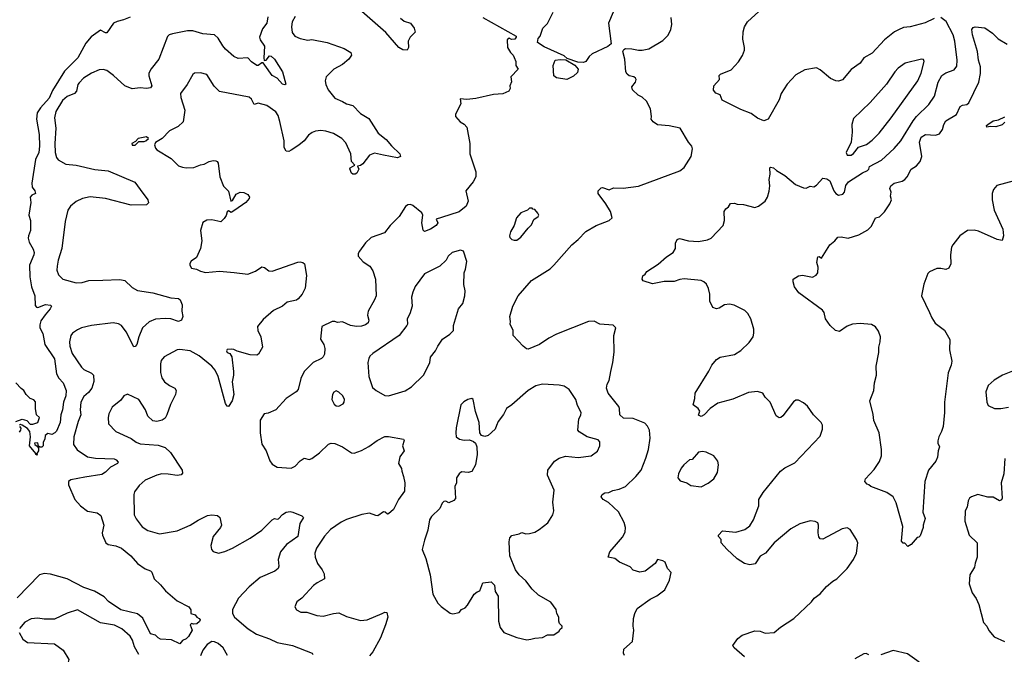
# Model space of a CAD drawing. Extents: x 1771496 to 1971148, y 471553 to 643630.
# Tile 453 of 656: x 1830684 to 1838371, y 596655 to 601612. Entities that reach past the tile are written whole.
import ezdxf

# ---------------------------------------------------------------- set-up
doc = ezdxf.new("R2010")
doc.units = 0

msp = doc.modelspace()

# ---------------------------------------------------------------- linework, layer by layer
at = {"layer": '0CON10XD'}
for points in [[(1833656.7, 601625), (1833685, 601601.2), (1833736.1, 601586.1), (1833763.3, 601545), (1833772.5, 601515), (1833734.2, 601475.8), (1833716.7, 601445), (1833720, 601395), (1833710, 601375), (1833675, 601376.2), (1833645, 601394.2), (1833543, 601513), (1833356.4, 601676.4)], [(1835318.3, 601671.7), (1835281.2, 601585), (1835302.5, 601425), (1835275, 601402.5), (1835155, 601346), (1835130, 601325), (1835104.2, 601285.8), (1835085, 601278.6), (1835041.9, 601281.9), (1834958.9, 601308.9), (1834935, 601328.9), (1834780.3, 601400.3), (1834727.5, 601435), (1834733.3, 601465), (1834746.7, 601485), (1834768.8, 601545), (1834805, 601583.3), (1834848.7, 601671.3)], [(1837825, 601622), (1837752.4, 601587.6), (1837637.7, 601557.7), (1837585, 601551.1), (1837545, 601534.4), (1837515, 601517.8), (1837435, 601454.4), (1837338.8, 601351.2), (1837275, 601313.8), (1837245, 601273.8), (1837176.1, 601223.9), (1837107.7, 601142.3), (1837078.3, 601131.7), (1837055, 601134), (1837015, 601153.1), (1836935, 601220), (1836905, 601235.7), (1836815, 601221.9), (1836745, 601182), (1836675, 601108.8), (1836629.2, 601035), (1836615, 600987.5), (1836527.5, 600835), (1836495, 600822.5), (1836443.9, 600843.9), (1836395, 600880), (1836315, 600911.2), (1836167.5, 600985), (1836152.5, 601025), (1836119.3, 601039.3), (1836102.3, 601062.3), (1836102.5, 601095), (1836147.5, 601145), (1836145, 601177.5), (1836155, 601186.7), (1836238.8, 601221.2), (1836296, 601284), (1836327, 601333), (1836342, 601375), (1836343.9, 601396.1), (1836330.9, 601460.9), (1836331.7, 601518.3), (1836342.1, 601557.9), (1836366, 601595), (1836455, 601675.8)], [(1832622.5, 601635), (1832614.4, 601585), (1832579.4, 601540.6), (1832557.9, 601475), (1832560.9, 601455), (1832595.4, 601405), (1832590, 601315), (1832594.3, 601294.3), (1832607.5, 601295), (1832635, 601329.4), (1832648.6, 601328.6), (1832672.9, 601305), (1832736, 601205), (1832761.7, 601108.3), (1832755, 601103.3), (1832735, 601108.8), (1832695, 601156.7), (1832655, 601176.2), (1832597.6, 601257.6), (1832585, 601274.3), (1832575, 601274.4), (1832546.6, 601253.4), (1832535, 601255.5), (1832493.1, 601283.1), (1832465, 601315.6), (1832389.5, 601309.5), (1832355, 601324), (1832291.9, 601381.9), (1832269.1, 601409.1), (1832235, 601468.1), (1832205, 601494.5), (1832115, 601502.8), (1832035, 601525.3), (1831995, 601526.4), (1831877.3, 601502.7), (1831852.5, 601495), (1831837.7, 601482.3), (1831771.4, 601305), (1831711.2, 601228.8), (1831692, 601195), (1831692, 601175), (1831715.7, 601095.7), (1831705, 601081.2), (1831675, 601075.8), (1831625, 601081.1), (1831562.6, 601072.6), (1831505, 601096.4), (1831417.5, 601177.5), (1831365, 601214.3), (1831335, 601224.3), (1831305, 601220), (1831245, 601195.7), (1831183.8, 601156.2), (1831149.7, 601120.3), (1831139.2, 601105), (1831126.9, 601055), (1831111.1, 601035), (1831055, 601011.8), (1831019.8, 600980.2), (1830967.9, 600895), (1830955.5, 600845.5), (1830966.9, 600765), (1830959.3, 600645), (1830961.9, 600575), (1830973.1, 600535), (1830985, 600518), (1831044.5, 600484.5), (1831125, 600475.6), (1831271.4, 600441.4), (1831375, 600432.2), (1831584.1, 600344.1), (1831625, 600286.2), (1831686, 600205), (1831689.2, 600180.8), (1831675, 600166.2), (1831555, 600163.1), (1831355.4, 600215.4), (1831235, 600230), (1831175, 600216.6), (1831125, 600193.2), (1831081.1, 600155), (1831060.9, 600125), (1831038.5, 600035), (1831013.3, 599825), (1830984.7, 599735.3), (1830976.6, 599686.6), (1830975.5, 599655), (1830988.3, 599618.3), (1831021.2, 599585), (1831125, 599557.1), (1831171.2, 599558.8), (1831223.6, 599576.4), (1831332.5, 599577.5), (1831465, 599584), (1831505, 599576), (1831561.7, 599521.7), (1831605, 599498), (1831725, 599479.2), (1831865, 599440.6), (1831923.6, 599433.6), (1831937.5, 599425), (1831953.3, 599385), (1831950, 599335), (1831957.5, 599295), (1831947.5, 599265), (1831925, 599254.2), (1831865, 599275.8), (1831819.1, 599279.1), (1831745, 599272.5), (1831696.3, 599253.7), (1831644.3, 599205), (1831614.4, 599135), (1831598.1, 599075), (1831585, 599058.8), (1831575, 599056.7), (1831515.6, 599175), (1831478.1, 599225), (1831455, 599237.9), (1831415, 599244.4), (1831245, 599224.3), (1831167.5, 599205), (1831135, 599190), (1831097.3, 599162.7), (1831084, 599145), (1831073, 599097), (1831075, 599062.5), (1831094.5, 599004.5), (1831167.6, 598897.6), (1831185, 598880.8), (1831245, 598850.6), (1831261.4, 598835), (1831263.9, 598786.1), (1831248.9, 598735), (1831220.5, 598699.5), (1831185, 598668.6), (1831162.5, 598625), (1831156.8, 598565), (1831162.2, 598525), (1831140, 598475), (1831107.2, 598355), (1831105.4, 598295.4), (1831133.6, 598253.6), (1831215, 598196.9), (1831275, 598187.8), (1831421.3, 598181.3), (1831438.8, 598175), (1831453.8, 598155), (1831448.8, 598145), (1831393.7, 598116.3), (1831353.1, 598076.9), (1831325, 598059.5), (1831191.8, 598038.2), (1831085, 598019.2), (1831066, 598005), (1831065, 597980), (1831115, 597863.8), (1831158.8, 597815), (1831214.4, 597774.4), (1831290.5, 597760.5), (1831318.8, 597738.8), (1831341.2, 597665), (1831328.6, 597605), (1831330, 597585), (1831356.2, 597525), (1831375, 597512), (1831435, 597502.5), (1831480, 597485), (1831552.9, 597425), (1831604.6, 597364.6), (1831665, 597323.8), (1831705, 597307.5), (1831715.9, 597295.9), (1831734.3, 597245), (1831785, 597196.9), (1831821.5, 597151.5), (1831912.8, 597072.8), (1832005, 597027.5), (1832021.7, 597001.7), (1832020, 596975), (1832055, 596962.5), (1832067.5, 596945), (1832086.7, 596935), (1832093.3, 596925), (1832089.5, 596910.5), (1832067.6, 596892.4), (1832041.7, 596891.7), (1832025, 596895.8), (1832016.2, 596885), (1832030, 596845), (1832002, 596795), (1831985, 596776.2), (1831955, 596762.5), (1831935, 596737.5), (1831869.3, 596769.3), (1831785, 596774), (1831765, 596783.8), (1831745, 596806.2), (1831705, 596816.2), (1831646.7, 596936.7), (1831605, 596972.7), (1831473.3, 597003.3), (1831377.7, 597067.7), (1831343.3, 597105), (1831269.3, 597149.3), (1831185, 597177.5), (1831055, 597245.6), (1830925, 597280.6), (1830875, 597285.7), (1830838, 597275), (1830665, 597096.6)], [(1831548.1, 601631.9), (1831495, 601610.5), (1831445, 601599.2), (1831418.1, 601585), (1831365, 601508.8), (1831355, 601508.8), (1831315, 601531.2), (1831242.2, 601477.8), (1831199.8, 601430.2), (1831138.1, 601315), (1831035, 601211.2), (1830941.8, 601058.2), (1830915, 600999.2), (1830845.9, 600925), (1830821.9, 600885), (1830816.8, 600835), (1830837.3, 600715), (1830838.8, 600625), (1830833.6, 600575), (1830808.9, 600521.1), (1830779.4, 600335), (1830783.1, 600305), (1830802, 600275), (1830806.7, 600255), (1830778.3, 600241.7), (1830766, 600225), (1830772.5, 600185), (1830757.1, 600085), (1830769.2, 600045), (1830770, 599965), (1830752.5, 599925), (1830750.8, 599905), (1830758, 599875), (1830789.5, 599819.5), (1830796.7, 599795), (1830793.8, 599775), (1830760.8, 599695), (1830764.4, 599605), (1830777.3, 599525), (1830802.5, 599455), (1830805, 599381.2), (1830815, 599367.8), (1830825, 599365.5), (1830885, 599388), (1830925, 599382.5), (1830932.5, 599375), (1830923.3, 599355), (1830882.6, 599307.4), (1830849.2, 599260.8), (1830841.2, 599228.8), (1830842.7, 599205), (1830865, 599161.2), (1830880.7, 599075), (1830955, 598962.5), (1830971.5, 598845), (1830991.1, 598811.1), (1831025, 598776.5), (1831046.5, 598716.5), (1831045, 598673.3), (1831027.5, 598625), (1831019.2, 598565), (1831006.2, 598525), (1831000, 598465), (1830970.7, 598399.3), (1830957.5, 598385), (1830935, 598372.5), (1830905, 598380), (1830882.5, 598365), (1830880, 598335), (1830867, 598313), (1830866.7, 598285), (1830856.4, 598273.6), (1830842.5, 598272.5), (1830831.7, 598281.7), (1830825, 598307.5), (1830800, 598305), (1830802.5, 598295), (1830821.7, 598281.7), (1830832.5, 598265), (1830830, 598245), (1830817.5, 598225), (1830820, 598210), (1830810, 598215), (1830810, 598225), (1830761.2, 598285), (1830770, 598355), (1830763.3, 598395), (1830745, 598418), (1830705, 598445.8), (1830690.5, 598449.5), (1830683.3, 598445)], [(1834300.4, 601630.4), (1834560, 601485), (1834560, 601475), (1834548.8, 601461.2), (1834525, 601456.7), (1834505, 601467.5), (1834490, 601455), (1834492.5, 601395), (1834516.1, 601356.1), (1834536, 601336), (1834545.9, 601315.9), (1834556.7, 601285), (1834556.7, 601255), (1834576.7, 601225), (1834520, 601165), (1834523.6, 601126.4), (1834510, 601095), (1834513.3, 601075), (1834502.5, 601055), (1834455.6, 601034.4), (1834382.9, 601027.1), (1834245, 600995.6), (1834175, 600989.2), (1834122.5, 600995), (1834127.5, 600955), (1834086.7, 600875), (1834086.7, 600855), (1834124.1, 600814.1), (1834155, 600796.7), (1834175, 600772.5), (1834198.6, 600645), (1834198.1, 600565), (1834245.7, 600425), (1834246.2, 600385), (1834224.1, 600345.9), (1834168.8, 600275), (1834186.7, 600195), (1834170, 600155), (1834115, 600112.5), (1833978.3, 600068.3), (1833936, 600055), (1833948.6, 600025), (1833937.1, 600005), (1833892, 599975), (1833845, 599958.8), (1833835, 599967.5), (1833823.6, 600025), (1833832, 600085), (1833824.2, 600105), (1833755, 600162), (1833735, 600168.8), (1833715, 600166.2), (1833696.1, 600153.9), (1833646.2, 600075), (1833576.2, 600005), (1833532.5, 599947.5), (1833428.8, 599911.2), (1833385, 599870), (1833338, 599805), (1833328, 599785), (1833328, 599765), (1833365, 599721.2), (1833417.7, 599687.7), (1833441.7, 599651.7), (1833461.9, 599585), (1833466.5, 599455), (1833455.5, 599424.5), (1833404.3, 599335.7), (1833400.8, 599305), (1833411.2, 599265), (1833403.8, 599245), (1833385, 599230), (1833352.1, 599217.9), (1833315, 599215.7), (1833265.9, 599224.1), (1833205, 599251.9), (1833165, 599246), (1833145, 599255.8), (1833125, 599255.8), (1833044.1, 599215.9), (1833033.9, 599116.1), (1833058, 599075), (1833066, 599045), (1833065, 599000), (1833055, 598980), (1833040, 598965), (1832975, 598935.6), (1832905.8, 598865), (1832879.7, 598810.3), (1832858.1, 598725), (1832844.2, 598705), (1832765, 598653.3), (1832685, 598564.2), (1832625, 598540), (1832592.5, 598535), (1832561.2, 598485), (1832561.4, 598385), (1832575, 598297.5), (1832608, 598245), (1832637, 598167), (1832655, 598140), (1832695, 598116), (1832805, 598109.2), (1832835.6, 598124.4), (1832872.9, 598167.1), (1832905, 598188.8), (1832945, 598178), (1832965, 598185.8), (1833025, 598228.9), (1833095, 598295.6), (1833115, 598305.5), (1833145, 598302.2), (1833203.8, 598275), (1833275, 598228), (1833295, 598227.5), (1833353.4, 598246.6), (1833410.9, 598279.1), (1833475, 598325.8), (1833535, 598355.8), (1833565, 598357.5), (1833680, 598335), (1833686.2, 598325), (1833672.5, 598285), (1833686.7, 598245), (1833652.3, 598197.7), (1833641.2, 598145), (1833666.4, 598106.4), (1833666.7, 598085), (1833680.8, 598045), (1833691.2, 597995), (1833689.7, 597930.3), (1833642.5, 597865), (1833603, 597787), (1833565, 597753.8), (1833555, 597748.8), (1833538, 597765), (1833525, 597767.1), (1833481.7, 597738.3), (1833465, 597738.9), (1833415, 597758.1), (1833355, 597746.5), (1833235, 597707.5), (1833195, 597686.4), (1833110.7, 597629.3), (1833065, 597578), (1833001.4, 597485), (1832989.4, 597445), (1832990, 597415), (1833008.6, 597365), (1833047.1, 597315), (1833061.9, 597285), (1833063.8, 597245), (1833005.8, 597215), (1832977.4, 597192.6), (1832886.7, 597095), (1832847.5, 597065), (1832832.5, 597025), (1832845, 597002.5), (1832880, 596985), (1832925, 596983.8), (1833005, 596957.5), (1833055, 596953.1), (1833135.6, 596974.4), (1833175, 596978.6), (1833235, 596950.8), (1833345, 596918.6), (1833396.7, 596925), (1833514.5, 596975.5), (1833535, 596983.8), (1833551.2, 596981.2), (1833558.1, 596945), (1833541.4, 596885), (1833500.6, 596785), (1833440.8, 596675), (1833415, 596643.3)], [(1832835, 601636.4), (1832812.7, 601595), (1832805.6, 601555.6), (1832812.4, 601512.4), (1832833.2, 601483.2), (1832875, 601464.3), (1832935, 601453.8), (1832965, 601457.5), (1833085, 601434.2), (1833217.6, 601387.6), (1833268.8, 601355), (1833273.8, 601335), (1833253.8, 601305), (1833205, 601262.5), (1833136.2, 601225), (1833077.5, 601165), (1833070, 601135), (1833074, 601105), (1833093.5, 601065), (1833145, 601000.6), (1833204.6, 600974.6), (1833234.7, 600954.7), (1833285, 600941.4), (1833345, 600880), (1833410.9, 600840.9), (1833484.2, 600725), (1833545, 600675.8), (1833586.8, 600626.8), (1833653.3, 600565), (1833656.7, 600545), (1833635, 600532.9), (1833525.4, 600555.4)], [(1835407, 596647), (1835397.5, 596665), (1835400, 596695), (1835467.5, 596755), (1835480, 596845), (1835474, 596875), (1835476, 596935), (1835486.1, 596973.9), (1835505, 597013.3), (1835607.5, 597085), (1835658.8, 597111.2), (1835721.7, 597158.3), (1835756.7, 597235), (1835770, 597295), (1835741.2, 597325), (1835722.5, 597375), (1835705, 597386.2), (1835665, 597396.7), (1835645.6, 597364.4), (1835567.5, 597305), (1835525, 597296.2), (1835475, 597313.8), (1835449.7, 597339.7), (1835366.4, 597376.4), (1835330, 597405), (1835280, 597415), (1835290.8, 597455), (1835343.3, 597515), (1835390.5, 597569.5), (1835410.9, 597609.1), (1835414.2, 597645), (1835404.3, 597685), (1835358.3, 597768.3), (1835280.3, 597840.3), (1835240, 597865), (1835223.6, 597886.4), (1835232.5, 597905), (1835252.7, 597917.3), (1835285, 597918.8), (1835315, 597936), (1835365, 597946.2), (1835415, 597966.2), (1835496, 598045), (1835535.8, 598095), (1835573, 598187), (1835594.2, 598255), (1835605.6, 598345), (1835600.6, 598405), (1835586.8, 598436.8), (1835565, 598461.1), (1835475, 598496.2), (1835399.7, 598499.7), (1835370.8, 598525), (1835368.1, 598575), (1835361.3, 598591.3), (1835278.8, 598695), (1835266.7, 598735), (1835271.2, 598765), (1835286, 598795), (1835298.8, 598865), (1835315.7, 598935), (1835325.8, 599015), (1835324.2, 599145), (1835338, 599205), (1835317.3, 599227.3), (1835215, 599233.3), (1835168.3, 599258.3), (1835125, 599255.8), (1834875, 599155.8), (1834815.8, 599124.2), (1834743.3, 599075), (1834655, 599040), (1834641.2, 599041.2), (1834615, 599062.5), (1834536.7, 599145), (1834536.7, 599185), (1834512.5, 599235), (1834516.7, 599255), (1834511.2, 599295), (1834533.3, 599375), (1834576.7, 599455), (1834680, 599575), (1834825, 599665.8), (1834855, 599694), (1834995.5, 599854.5), (1835045, 599894.3), (1835105, 599957.5), (1835185, 600006), (1835286.1, 600043.9), (1835310, 600065), (1835296.7, 600115), (1835261.2, 600175), (1835201.2, 600255), (1835200, 600275), (1835225, 600300), (1835235, 600302.9), (1835285.6, 600284.4), (1835320.5, 600299.5), (1835395, 600295.8), (1835515, 600311.1), (1835839.1, 600430.9), (1835872.3, 600457.7), (1835926.2, 600545), (1835936.2, 600605), (1835931.2, 600625), (1835905.7, 600655.7), (1835840, 600765), (1835755, 600784), (1835665, 600792), (1835628.8, 600815), (1835613.8, 600835), (1835617.5, 600855), (1835608.6, 600915), (1835576.9, 600975), (1835545, 601008), (1835513.9, 601023.9), (1835467.5, 601065), (1835463, 601087), (1835492.5, 601125), (1835497.5, 601145), (1835492.5, 601155), (1835480, 601165), (1835443.9, 601173.9), (1835426.1, 601186.1), (1835416.2, 601206.2), (1835408, 601305), (1835392.5, 601365), (1835400.7, 601379.3), (1835415, 601386.7), (1835463.9, 601386.1), (1835515, 601374.4), (1835544.3, 601374.3), (1835596.7, 601385), (1835705, 601449.2), (1835747.2, 601492.8), (1835768.6, 601535), (1835775.8, 601575), (1835771.7, 601628.3)], [(1836061.9, 599511.9), (1836045.5, 599545.5), (1836026.1, 599566.1), (1836005, 599575.4), (1835873, 599587), (1835837, 599583), (1835792.8, 599567.2), (1835715, 599566.9), (1835625, 599550), (1835552.7, 599572.7), (1835543.3, 599585), (1835549.3, 599610.7), (1835567.5, 599625), (1835580, 599645), (1835667.9, 599702.1), (1835735, 599761.2), (1835786.7, 599795), (1835803.3, 599825), (1835804.1, 599865.9), (1835817.5, 599895), (1835835, 599903.8), (1835905, 599884.3), (1835985, 599880.8), (1836055, 599893.3), (1836083.8, 599906.2), (1836176.7, 600005), (1836186.2, 600045), (1836183.3, 600115), (1836197.5, 600135), (1836219.4, 600150.6), (1836235, 600176.2), (1836265, 600180), (1836285, 600171.2), (1836335, 600168), (1836425, 600146.2), (1836452.5, 600155), (1836503.3, 600195), (1836523.9, 600226.1), (1836535.9, 600274.1), (1836542, 600315), (1836536.2, 600365), (1836543.3, 600405), (1836540, 600455), (1836545, 600460), (1836570, 600455), (1836593.8, 600433.8), (1836658.8, 600395), (1836741.2, 600325), (1836805, 600298), (1836825, 600297.5), (1836855, 600312), (1836885, 600306.2), (1836905, 600318.8), (1836955, 600373.3), (1836985, 600370), (1837008.8, 600355), (1837040, 600275), (1837055, 600253.8), (1837077.7, 600242.3), (1837110.7, 600249.3), (1837123.9, 600266.1), (1837133.2, 600316.8), (1837156, 600345), (1837264.2, 600415.8), (1837304.2, 600435), (1837314.2, 600445), (1837318, 600465), (1837413.6, 600516.4), (1837512.6, 600607.4), (1837564, 600666), (1837658.8, 600821.2), (1837685, 600855.5), (1837781.2, 600948.8), (1837827.1, 601015), (1837856.2, 601125), (1837885, 601177.5), (1837915, 601198.6), (1837980.5, 601219.5), (1838000, 601250), (1838004.4, 601295.6), (1837985.5, 601445), (1837972.5, 601495), (1837918.7, 601598.7), (1837875, 601628.8)], [(1838447.2, 600352.8), (1838313.9, 600316.1), (1838286, 600285), (1838278, 600255), (1838275.7, 600205), (1838291.4, 600125), (1838359.4, 599975), (1838365.5, 599924.5), (1838355, 599887.5), (1838315, 599895.8), (1838171.2, 599961.2), (1838135, 599969.6), (1838085, 599966.4), (1838025, 599924.4), (1837968.9, 599855), (1837960, 599835), (1837950.5, 599775), (1837952.9, 599705), (1837939.5, 599670.5), (1837915, 599660), (1837875, 599669.2), (1837845, 599668), (1837786.7, 599643.3), (1837775, 599631.2), (1837743, 599547), (1837726, 599455), (1837788.6, 599325), (1837805, 599283.3), (1837831.2, 599241.2), (1837905, 599187.5), (1837946.7, 599115), (1837943.3, 599035), (1837961.2, 598945), (1837957.3, 598912.7), (1837932.5, 598855), (1837905.7, 598625), (1837905.6, 598545), (1837892.9, 598435), (1837882, 598395), (1837860, 598355), (1837853, 598323), (1837852.5, 598305), (1837866.7, 598275), (1837854, 598245), (1837851.2, 598195), (1837838, 598165), (1837779.5, 598095), (1837750.4, 598005), (1837736.7, 597765), (1837752.5, 597715), (1837737.5, 597665), (1837737.5, 597645), (1837715, 597580), (1837705, 597570), (1837691.7, 597568.3), (1837645, 597512.5), (1837618.3, 597498.3), (1837595, 597522.5), (1837582.5, 597522.5), (1837568.3, 597538.3), (1837578.8, 597655), (1837528.3, 597838.3), (1837505, 597886.2), (1837455, 597920), (1837330, 597965), (1837315, 597980), (1837300, 597985), (1837282.5, 598005), (1837287.5, 598025), (1837355, 598100), (1837398.3, 598161.7), (1837412.5, 598205), (1837412.9, 598255), (1837395.5, 598385.5), (1837352.1, 598482.1), (1837347.6, 598527.6), (1837322, 598635), (1837352.9, 598715), (1837357.8, 598775), (1837373.2, 598835), (1837371.1, 598905), (1837393.2, 599013.2), (1837390.8, 599055), (1837403.3, 599095), (1837404.3, 599135), (1837389.3, 599179.3), (1837365, 599213.8), (1837335, 599231.2), (1837245, 599240), (1837186.6, 599233.4), (1837145, 599218.6), (1837085, 599175.7), (1837054.3, 599184.3), (1837012.9, 599225), (1836976.2, 599275), (1836964, 599325), (1836952.7, 599342.7), (1836768.3, 599478.3), (1836732.5, 599525), (1836722.5, 599565), (1836722.5, 599585), (1836765, 599612.5), (1836795.9, 599615.9), (1836875, 599600.8), (1836902.7, 599617.3), (1836916.2, 599635), (1836918.8, 599678.8), (1836908, 599715), (1836915, 599760), (1836925, 599762.5), (1836945, 599750), (1837010, 599855), (1837047.5, 599885), (1837072.5, 599915), (1837097.3, 599917.3), (1837153, 599907), (1837235, 599931.2), (1837305, 599971.2), (1837335, 600000), (1837365, 600063.8), (1837398.3, 600071.7), (1837435, 600112), (1837478.1, 600175), (1837490.8, 600205), (1837484.2, 600235), (1837488.6, 600265), (1837478, 600295), (1837484.6, 600315.4), (1837511.2, 600335), (1837575, 600352.2), (1837595.8, 600365), (1837614.3, 600385), (1837644.4, 600445), (1837685, 600470), (1837715.6, 600505), (1837728.5, 600545), (1837710.4, 600655), (1837723.2, 600695), (1837755, 600715.3), (1837835, 600710.8), (1837865, 600720.8), (1837889.2, 600755), (1837899.4, 600795), (1837915, 600821.4), (1837997.6, 600872.4), (1838026, 600935), (1838044.7, 600945.3), (1838079, 600951), (1838095, 600963.6), (1838172.9, 601125), (1838186.9, 601193.1), (1838186.2, 601245), (1838171.2, 601295), (1838161.3, 601365), (1838122.3, 601495), (1838119.2, 601535), (1838128.8, 601551.2), (1838145, 601557.5), (1838219.8, 601549.8), (1838278.3, 601508.3), (1838323.7, 601463.7), (1838395, 601421.2)], [(1834955, 601144.3), (1834875, 601158.6), (1834853.3, 601175), (1834850, 601255), (1834863.9, 601296.1), (1834905, 601301.9), (1834947.9, 601297.9), (1835017.6, 601257.6), (1835044.2, 601225), (1835038.8, 601201.2), (1835009.4, 601170.6), (1834955, 601144.3)], [(1837175, 600554.4), (1837195, 600567.5), (1837232.7, 600617.3), (1837295, 600638.1), (1837339.6, 600670.4), (1837393.6, 600726.4), (1837487.5, 600845), (1837696.7, 601135), (1837722.3, 601195), (1837746.7, 601285), (1837741.2, 601301.2), (1837725, 601304.2), (1837598.3, 601271.7), (1837542, 601235), (1837515.8, 601205), (1837452.1, 601107.9), (1837323.3, 600966.7), (1837195, 600840), (1837180.6, 600795), (1837184.2, 600735), (1837176.2, 600655), (1837135.8, 600575), (1837144.4, 600554.4), (1837175, 600554.4)], [(1833525.4, 600555.4), (1833455, 600568.9), (1833416.2, 600555), (1833363.2, 600486.8), (1833345, 600473.8), (1833321.7, 600468.3), (1833332, 600445), (1833315.3, 600414.7), (1833302.5, 600405), (1833285, 600405.8), (1833274.6, 600414.6), (1833262.6, 600447.4), (1833265, 600456), (1833300, 600475), (1833274.4, 600504.4), (1833270.6, 600565), (1833230, 600650), (1833199.2, 600685), (1833135, 600722.2), (1833075, 600742.5), (1833035, 600746.7), (1832995, 600742.5), (1832967.7, 600732.3), (1832938.8, 600711.2), (1832904.4, 600665.6), (1832865, 600632), (1832805, 600592.5), (1832785, 600584), (1832766.1, 600586.1), (1832749.2, 600615), (1832750, 600665), (1832716.4, 600816.4), (1832701.1, 600865), (1832685, 600892), (1832615, 600941.4), (1832545, 600960), (1832515, 600950), (1832495, 600991.2), (1832475, 601008), (1832245, 601051.4), (1832203.7, 601093.7), (1832145, 601184), (1832095, 601198), (1832050, 601195), (1832035.9, 601184.1), (1831991.2, 601105), (1831940.6, 601035), (1831941.5, 601005), (1831973.5, 600905), (1831962, 600815), (1831920.9, 600779.1), (1831855, 600744.2), (1831796.8, 600683.2), (1831745, 600652.5), (1831737.5, 600635), (1831745, 600610), (1831756.1, 600596.1), (1831867.2, 600527.2), (1831925, 600472), (1831955, 600460), (1831985, 600454.2), (1832045, 600458.8), (1832095, 600478.8), (1832125, 600483.8), (1832162.5, 600505), (1832195, 600513.3), (1832215, 600510), (1832225.9, 600505.9), (1832235, 600492.5), (1832245.8, 600385), (1832275, 600313.3), (1832315, 600273.3), (1832334, 600194), (1832345, 600201.2), (1832375, 600250), (1832405, 600264), (1832435, 600263.3), (1832465, 600247.5), (1832477.5, 600225), (1832476.7, 600215), (1832448.8, 600185), (1832365, 600124), (1832335, 600107.5), (1832315, 600120), (1832305, 600112.5), (1832297, 600083), (1832281.7, 600058.3), (1832255, 600033.8), (1832185, 600048.2), (1832144.3, 600045.7), (1832115, 600027.5), (1832096.2, 599965), (1832106.2, 599885), (1832096.2, 599825), (1832064, 599755), (1832023.3, 599725), (1832012.5, 599707.5), (1832012.5, 599695), (1832025, 599672), (1832065, 599664.2), (1832095, 599648.6), (1832135, 599637.8), (1832245, 599649.4), (1832357.8, 599637.8), (1832465.5, 599624.5), (1832525, 599648.6), (1832575, 599682), (1832595, 599678), (1832629.7, 599649.7), (1832655, 599648.1), (1832855, 599719.2), (1832875, 599721.2), (1832896.1, 599716.1), (1832906.7, 599705), (1832922.5, 599615), (1832912.5, 599515), (1832890.7, 599469.3), (1832857.7, 599432.3), (1832845, 599422), (1832773.2, 599406.8), (1832735, 599376), (1832665, 599341.2), (1832585, 599271.2), (1832541.2, 599215), (1832544, 599185), (1832568, 599135), (1832580, 599055), (1832549.7, 599000.3), (1832535, 598992.5), (1832485, 598994.2), (1832383.3, 599023.3), (1832355, 599037.5), (1832335, 599038.8), (1832305, 599035.8), (1832298.8, 599025), (1832305, 599012.5), (1832324.4, 599004.4), (1832339.4, 598979.4), (1832353.5, 598865), (1832354.5, 598835.5), (1832344.4, 598785), (1832357.1, 598685), (1832342.9, 598635), (1832315, 598590), (1832305, 598593.3), (1832291.9, 598615), (1832233.3, 598825), (1832210.7, 598875), (1832185.4, 598905), (1832085, 598986.2), (1832015, 599024.6), (1831935, 599036.9), (1831915, 599032.5), (1831811.7, 598978.3), (1831789.7, 598950.3), (1831783.1, 598925), (1831784.4, 598855.6), (1831794.5, 598815), (1831815.8, 598785), (1831854, 598755), (1831894.5, 598734.5), (1831907.1, 598715), (1831900.6, 598685), (1831862.2, 598607.8), (1831834.5, 598525.5), (1831819.3, 598500.7), (1831796.6, 598483.4), (1831755, 598474), (1831725, 598478), (1831685.6, 598515.6), (1831665.7, 598565), (1831613.8, 598645), (1831525, 598686.2), (1831496.2, 598675), (1831475, 598640), (1831406.2, 598585), (1831380, 598535), (1831373.9, 598503.9), (1831376.7, 598455), (1831435.9, 598395.9), (1831555, 598341.2), (1831593.6, 598313.6), (1831625, 598300), (1831765, 598288.6), (1831820.3, 598270.3), (1831860.6, 598230.6), (1831954.2, 598095), (1831955, 598070), (1831943.9, 598056.1), (1831915, 598051.2), (1831843.7, 598063.7), (1831793.3, 598065), (1831755, 598054.5), (1831665, 598014.4), (1831617.1, 597975), (1831581.9, 597925), (1831574.4, 597905), (1831578.9, 597745), (1831592.8, 597712.8), (1831640.6, 597650.6), (1831685, 597621.4), (1831775, 597595.6), (1831915, 597619.4), (1832016.4, 597663.6), (1832077.6, 597702.4), (1832151.3, 597738.7), (1832185, 597745.8), (1832228.6, 597738.6), (1832246.2, 597725), (1832260, 597665), (1832252, 597645), (1832196, 597575), (1832178, 597505), (1832182.5, 597475), (1832195, 597457.5), (1832236.7, 597446.7), (1832285, 597458), (1832345, 597485.8), (1832485, 597563.3), (1832575.8, 597625), (1832655, 597705.7), (1832675, 597715.7), (1832695, 597710), (1832705, 597713.3), (1832735, 597746.2), (1832765, 597765.8), (1832795, 597771.2), (1832816.4, 597766.4), (1832887.7, 597737.7), (1832900, 597725), (1832872.5, 597677.5), (1832856.9, 597575), (1832767.3, 597512.7), (1832721.1, 597455), (1832702.5, 597395), (1832708, 597345), (1832701.2, 597325), (1832676.4, 597303.6), (1832560.8, 597255), (1832475, 597181.8), (1832393.6, 597095), (1832345.5, 597005), (1832345.6, 596975), (1832360.6, 596945), (1832467.8, 596855), (1832532.9, 596812.9), (1832635, 596776.8), (1832695, 596746.9), (1832815, 596724.5), (1832967.5, 596665), (1832972.5, 596655)], [(1838375, 600812.5), (1838355, 600790), (1838305, 600776), (1838262, 600778), (1838235, 600772.5), (1838232.5, 600785), (1838242.5, 600795), (1838285, 600822), (1838325, 600829.2), (1838375.6, 600854.4)], [(1831563, 600633), (1831585, 600633.3), (1831615, 600660), (1831655, 600660), (1831670, 600665), (1831690, 600685), (1831675, 600697.5), (1831610, 600685), (1831588.3, 600661.7), (1831560, 600645), (1831563, 600633)], [(1834545, 599889.2), (1834565, 599891.4), (1834597, 599913), (1834653.8, 599985), (1834680.5, 600009.5), (1834698.3, 600051.7), (1834732.5, 600075), (1834736.7, 600085), (1834730.7, 600100.7), (1834705, 600130), (1834691.7, 600131.7), (1834685, 600140), (1834665, 600140), (1834650, 600125), (1834597, 600103), (1834562, 600065), (1834545.9, 600004.1), (1834515.7, 599955), (1834508.6, 599925), (1834511.7, 599911.7), (1834526.7, 599895), (1834545, 599889.2)], [(1833565, 598673.8), (1833695, 598713.3), (1833742.5, 598745), (1833836.7, 598835), (1833887.3, 598932.7), (1833892.3, 598977.7), (1833930, 599025), (1833947.7, 599062.3), (1833984.1, 599115.9), (1834042.5, 599155), (1834070, 599185), (1834070, 599225), (1834111.2, 599355), (1834143.3, 599395), (1834159.2, 599455), (1834162, 599495), (1834152, 599545), (1834153.3, 599635), (1834166.2, 599665), (1834176.4, 599723.6), (1834150, 599805), (1834125, 599812.5), (1834060, 599795), (1834030, 599765), (1834013.3, 599735), (1833965, 599686.2), (1833845, 599628), (1833771.3, 599528.7), (1833754, 599485), (1833744.3, 599445), (1833747.5, 599375), (1833730, 599315), (1833709.2, 599275), (1833712, 599235), (1833707.3, 599222.7), (1833646.7, 599145), (1833441.2, 599005), (1833418.8, 598985), (1833410, 598965), (1833403.3, 598935), (1833410, 598825), (1833439.3, 598739.3), (1833466.4, 598716.4), (1833535, 598677.5), (1833565, 598673.8)], [(1836344, 596635), (1836263.3, 596705), (1836253.3, 596725), (1836290.5, 596779.5), (1836325, 596806.2), (1836425, 596838.8), (1836465, 596836), (1836505, 596820.8), (1836575, 596825.8), (1836625, 596867.5), (1836728, 596935), (1836865.4, 597064.6), (1836886, 597095), (1836935, 597128.8), (1836984, 597185), (1837032.7, 597227.3), (1837065, 597245.8), (1837145.8, 597325), (1837194.4, 597395.6), (1837218, 597445), (1837226.7, 597525), (1837218.3, 597551.7), (1837169.1, 597629.1), (1837145, 597644.3), (1837105, 597635.7), (1836955, 597553.8), (1836935, 597556.7), (1836924.2, 597574.2), (1836917.5, 597605), (1836920.8, 597665), (1836915, 597682.5), (1836895, 597692), (1836855, 597697.1), (1836775, 597674.2), (1836704.1, 597635.9), (1836574.3, 597525), (1836508, 597445), (1836465, 597420.8), (1836427.7, 597362.3), (1836385, 597353.3), (1836342.5, 597365), (1836285, 597402.5), (1836205.8, 597475.8), (1836160, 597525), (1836161.7, 597551.7), (1836140, 597575), (1836140, 597585), (1836170.7, 597619.3), (1836275, 597610.8), (1836345, 597631.2), (1836385, 597660), (1836412.9, 597707.1), (1836455.8, 597815), (1836455.9, 597864.1), (1836489.7, 597920.3), (1836625, 598086.2), (1836658.8, 598111.2), (1836735, 598152), (1836935, 598360), (1836952.5, 598415), (1836952.5, 598445), (1836942.5, 598465), (1836881.2, 598525), (1836834.2, 598594.2), (1836805, 598618.8), (1836765, 598640), (1836745, 598640), (1836725, 598628), (1836641.7, 598518.3), (1836626.1, 598503.9), (1836615, 598502.5), (1836589.3, 598519.3), (1836544.4, 598624.4), (1836503.2, 598663.2), (1836485, 598696), (1836445, 598707.5), (1836375, 598700), (1836251.4, 598648.6), (1836135, 598616.7), (1836075, 598576.7), (1836027.5, 598525), (1836005, 598513.8), (1835983.8, 598523.8), (1835993.3, 598555), (1835982.5, 598575), (1835942.5, 598605), (1835956.4, 598653.6), (1835957.5, 598695), (1836064.1, 598865.9), (1836087.5, 598915), (1836125, 598957.5), (1836154.2, 598975.8), (1836265, 598998), (1836315, 599028.8), (1836379.1, 599090.9), (1836410, 599135), (1836417.3, 599162.7), (1836415.9, 599195.9), (1836393.8, 599275), (1836367.9, 599317.9), (1836345, 599342), (1836261.4, 599381.4), (1836225, 599390), (1836186.1, 599383.9), (1836145, 599358), (1836125, 599354), (1836096.7, 599365), (1836072.9, 599415), (1836072.3, 599467.7), (1836061.9, 599511.9)], [(1838475, 598882.5), (1838357.5, 598835), (1838293.4, 598796.6), (1838244.2, 598755), (1838226, 598705), (1838233.9, 598623.9), (1838245, 598600), (1838295, 598576.7), (1838345, 598576.2), (1838405, 598586.7)], [(1830653.3, 598475), (1830705, 598491.1), (1830741.4, 598481.4), (1830765, 598454.3), (1830786.4, 598453.6), (1830826.7, 598465), (1830840, 598505), (1830816.4, 598526.4), (1830807.5, 598575), (1830807.3, 598627.3), (1830795, 598642.5), (1830765, 598652.5), (1830735, 598684), (1830717.1, 598717.1), (1830695, 598731.1), (1830653.3, 598775)], [(1834645, 596769.2), (1834675, 596772.5), (1834705, 596782), (1834765, 596786.7), (1834805, 596806.7), (1834855, 596807.5), (1834897.5, 596835), (1834901.7, 596848.3), (1834920, 596865), (1834920, 596875), (1834900, 596895), (1834892.5, 596915), (1834892.5, 596945), (1834876.7, 596975), (1834872.5, 597005), (1834831.7, 597061.7), (1834735, 597116.7), (1834685, 597163.3), (1834635, 597230), (1834585, 597276.7), (1834556.2, 597315), (1834512, 597425), (1834505.9, 597534.1), (1834510, 597565), (1834526.1, 597583.9), (1834585, 597595.7), (1834605, 597605.7), (1834635, 597597.1), (1834665, 597599.2), (1834705, 597610), (1834739.7, 597630.3), (1834807, 597683), (1834846.2, 597745), (1834854, 597775), (1834847.8, 597845), (1834856.6, 597936.6), (1834806.1, 598055), (1834807.1, 598092.9), (1834860, 598165), (1834895, 598188.1), (1834945, 598202.9), (1835045, 598192.9), (1835145, 598206.2), (1835195, 598242.5), (1835213.3, 598285), (1835213.3, 598315), (1835200.7, 598330.7), (1835115, 598353.1), (1835052.5, 598392.5), (1835042.5, 598405), (1835050.8, 598495), (1835066.2, 598523.8), (1835069.1, 598545), (1835038.3, 598598.3), (1835025.4, 598645), (1834974.2, 598725), (1834935, 598748.6), (1834895, 598756.9), (1834765, 598765.6), (1834715, 598753.1), (1834652.9, 598715), (1834527, 598603), (1834485.4, 598574.6), (1834462.6, 598527.4), (1834419.2, 598475), (1834407.3, 598442.7), (1834396.8, 598413.2), (1834342.5, 598365), (1834315, 598356.7), (1834290, 598365), (1834277.5, 598385), (1834270.8, 598465), (1834242.4, 598552.4), (1834225.8, 598645.8), (1834215, 598653.3), (1834184.1, 598645.9), (1834151.7, 598628.3), (1834127.5, 598605), (1834092.2, 598425), (1834088.5, 598385), (1834092.9, 598355), (1834117.5, 598335), (1834155, 598328), (1834195, 598330), (1834228.3, 598318.3), (1834243.6, 598303.6), (1834253.3, 598275), (1834256.7, 598215), (1834242.5, 598135), (1834215, 598082.5), (1834185, 598076.7), (1834135, 598080), (1834114.2, 598065.8), (1834095.9, 598034.1), (1834094, 597995), (1834082.5, 597965), (1834087.7, 597872.3), (1834074.1, 597855.9), (1834035, 597838.8), (1834011.4, 597851.4), (1833995, 597850), (1833982.1, 597835), (1833965, 597794), (1833898.3, 597731.7), (1833884.2, 597705), (1833870, 597625), (1833845, 597547.5), (1833827.5, 597475), (1833855.7, 597405), (1833889.6, 597275), (1833911.2, 597125), (1833950, 597055), (1833975, 597030), (1834046.1, 596976.1), (1834065, 596971.2), (1834115, 596983.3), (1834134.2, 597005.8), (1834161.7, 597018.3), (1834181.7, 597038.3), (1834233.3, 597125), (1834255, 597143.3), (1834277.5, 597152.5), (1834300, 597215), (1834365, 597221.9), (1834391.2, 597195), (1834397.5, 597145), (1834419.3, 597109.3), (1834422.5, 596915), (1834436.1, 596866.1), (1834463.3, 596825), (1834565, 596786), (1834645, 596769.2)], [(1833175, 598593.3), (1833208.6, 598611.4), (1833218, 598625), (1833219.2, 598645), (1833206.2, 598675), (1833175, 598704), (1833155, 598714), (1833136.8, 598703.2), (1833125.7, 598685), (1833120.8, 598645), (1833140.5, 598610.5), (1833156.4, 598596.4), (1833175, 598593.3)], [(1830682.5, 598435), (1830692.3, 598422.3), (1830692, 598405), (1830679.4, 598390.6)], [(1836005, 597964.2), (1836058.3, 597991.7), (1836105, 598026.7), (1836131.2, 598075), (1836140, 598135), (1836133.9, 598163.9), (1836105, 598206.7), (1836045, 598234), (1836015, 598240), (1835985, 598233.3), (1835935, 598177.5), (1835915, 598173.3), (1835870, 598135), (1835849.3, 598110.7), (1835827.5, 598065), (1835822.5, 598035), (1835841.7, 598011.7), (1835893.6, 597993.6), (1835924.1, 597974.1), (1836005, 597964.2)], [(1838375.7, 598185), (1838367.5, 598065), (1838345.8, 597995.8), (1838353.8, 597875), (1838348.8, 597861.2), (1838335, 597853.8), (1838285, 597884), (1838242.3, 597882.3), (1838165, 597903.3), (1838115, 597886.7), (1838100, 597875), (1838088.8, 597855), (1838081.2, 597805), (1838066.7, 597775), (1838063.8, 597695), (1838097.3, 597587.3), (1838158.8, 597525), (1838160, 597415), (1838145, 597367.5), (1838140, 597335), (1838102.7, 597277.3), (1838096.2, 597205), (1838120, 597135), (1838150.9, 597090.9), (1838172, 597045), (1838208.8, 596905), (1838234.1, 596874.1), (1838251.2, 596841.2), (1838292.7, 596792.7), (1838374.2, 596754.2)], [(1831615, 596654.2), (1831580.9, 596715), (1831564.5, 596765), (1831546.1, 596796.1), (1831482, 596855), (1831425, 596883.3), (1831315, 596901.4), (1831135, 597004), (1831055, 596976.2), (1830955, 596930), (1830875, 596928.8), (1830825, 596937.5), (1830775, 596932), (1830724.5, 596905.5), (1830684.1, 596855.9)], [(1830681.2, 596825), (1830708, 596775), (1830745, 596748.6), (1830955, 596737.5), (1831025, 596688.8), (1831068.8, 596615), (1831063.8, 596595), (1831036, 596565), (1831005, 596515.8), (1830915, 596406.7), (1830891.7, 596391.7), (1830846.1, 596373.9), (1830785, 596373.8), (1830735, 596364), (1830675, 596344)], [(1832306.5, 596645), (1832272.1, 596705), (1832235, 596739.7), (1832205, 596753.3), (1832185, 596754.6), (1832148.5, 596731.5), (1832113, 596687), (1832096.9, 596643.1)], [(1837706.9, 596595), (1837615, 596660), (1837505, 596686.2), (1837408.3, 596651.7)], [(1837315, 596652.5), (1837293, 596663), (1837275, 596660), (1837205, 596620)]]:
    msp.add_lwpolyline(points, dxfattribs=at)

doc.saveas('drawing.dxf')
